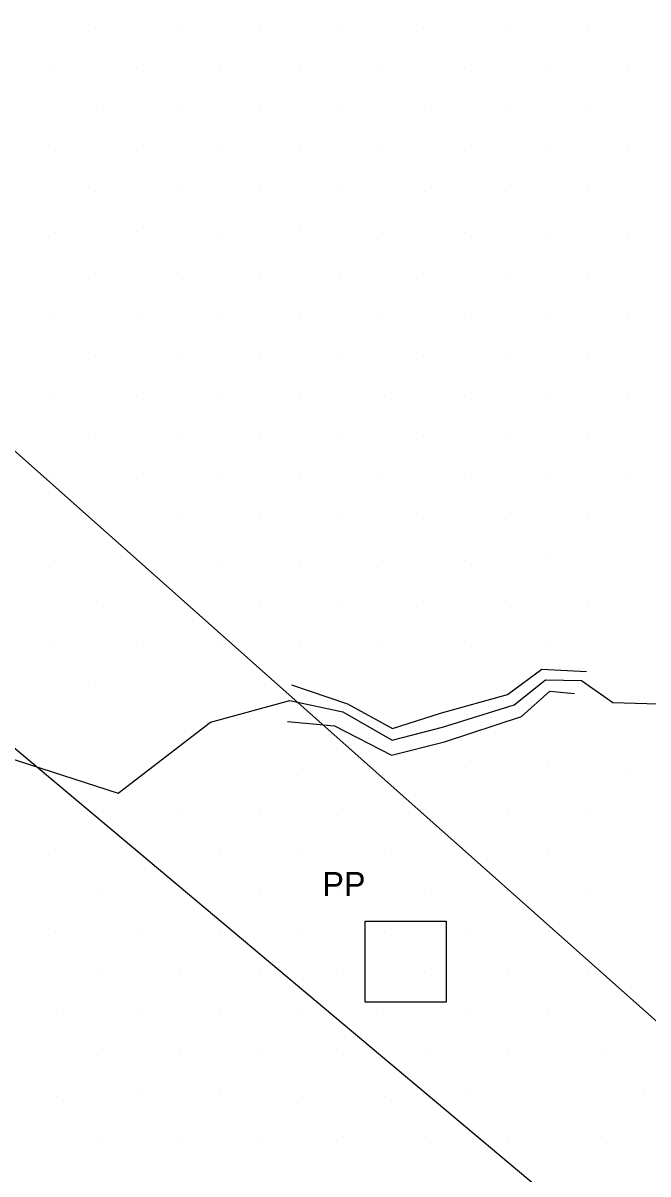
# Model space of a CAD drawing. Extents: x 1602514 to 1609837, y 863887 to 871157.
# Drawn here: x 1605875.4 to 1606037.2, y 865648.6 to 865946.5 of the extents above; entities that cross this region are included whole.
import ezdxf

# ---------------------------------------------------------------- set-up
doc = ezdxf.new("R2010")
doc.units = 0
for name, color, linetype in [('Survey-Flow line', 7, 'Continuous'), ('Survey-Ridge Lines', 7, 'Continuous'), ('Survey-Spot dirt', 7, 'Continuous'), ('Survey-Vegetation trees', 7, 'Continuous'), ('Utility-Pole', 7, 'Continuous')]:
    doc.layers.add(name, color=color, linetype=linetype)

msp = doc.modelspace()

# ---------------------------------------------------------------- linework, layer by layer
at = {"layer": 'Survey-Flow line'}
msp.add_lwpolyline([(1605848.49, 865763.84), (1605900.04, 865747.19), (1605923.92, 865765.54), (1605944.49, 865771.2), (1605958.18, 865768.23), (1605970.97, 865760.86), (1605983.97, 865764.27), (1606002.54, 865770.02), (1606010.68, 865776.54), (1606020.01, 865776.31), (1606028.09, 865770.67), (1606039.82, 865770.29), (1606046.36, 865775.1)], dxfattribs=at)
msp.add_lwpolyline([(1605848.49, 865763.84), (1605900.04, 865747.19), (1605923.92, 865765.54), (1605944.49, 865771.2), (1605958.18, 865768.23), (1605970.97, 865760.86), (1605983.97, 865764.27), (1606002.54, 865770.02), (1606010.68, 865776.54), (1606020.01, 865776.31), (1606028.09, 865770.67), (1606039.82, 865770.29), (1606046.36, 865775.1)], dxfattribs=at)
at = {"layer": 'Survey-Ridge Lines'}
for points in [[(1605944.93, 865775.24), (1605959.43, 865770.33), (1605971.08, 865763.91), (1605983.46, 865767.87), (1606000.81, 865772.76), (1606009.7, 865779.26), (1606021.32, 865778.64)], [(1605944.93, 865775.24), (1605959.43, 865770.33), (1605971.08, 865763.91), (1605983.46, 865767.87), (1606000.81, 865772.76), (1606009.7, 865779.26), (1606021.32, 865778.64)], [(1605943.9, 865765.71), (1605956.05, 865764.65), (1605970.83, 865757.05), (1605984.51, 865760.46), (1606004.41, 865767.05), (1606011.76, 865773.54), (1606018.16, 865772.99)], [(1605943.9, 865765.71), (1605956.05, 865764.65), (1605970.83, 865757.05), (1605984.51, 865760.46), (1606004.41, 865767.05), (1606011.76, 865773.54), (1606018.16, 865772.99)]]:
    msp.add_lwpolyline(points, dxfattribs=at)
at = {"layer": 'Survey-Spot dirt'}
for p, q in [((1605894.17, 865945.42), (1605894.17, 865945.42)), ((1605894.17, 865945.42), (1605894.17, 865945.42)), ((1605915.59, 865945.44), (1605915.59, 865945.44)), ((1605915.59, 865945.44), (1605915.59, 865945.44)), ((1605936.68, 865945.31), (1605936.68, 865945.31)), ((1605936.68, 865945.31), (1605936.68, 865945.31)), ((1605957.96, 865945.34), (1605957.96, 865945.34)), ((1605957.96, 865945.34), (1605957.96, 865945.34)), ((1605979.14, 865945.38), (1605979.14, 865945.38)), ((1605979.14, 865945.38), (1605979.14, 865945.38)), ((1606000.36, 865945.36), (1606000.36, 865945.36)), ((1606000.36, 865945.36), (1606000.36, 865945.36)), ((1606021.5, 865945.42), (1606021.5, 865945.42)), ((1606021.5, 865945.42), (1606021.5, 865945.42)), ((1605883.65, 865934.93), (1605883.65, 865934.93)), ((1605883.65, 865934.93), (1605883.65, 865934.93)), ((1605904.91, 865934.8), (1605904.91, 865934.8)), ((1605904.91, 865934.8), (1605904.91, 865934.8)), ((1605926.18, 865934.78), (1605926.18, 865934.78)), ((1605926.18, 865934.78), (1605926.18, 865934.78)), ((1605947.32, 865934.77), (1605947.32, 865934.77)), ((1605947.32, 865934.77), (1605947.32, 865934.77)), ((1605968.31, 865934.88), (1605968.31, 865934.88)), ((1605968.31, 865934.88), (1605968.31, 865934.88)), ((1605989.79, 865934.99), (1605989.79, 865934.99)), ((1605989.79, 865934.99), (1605989.79, 865934.99)), ((1606010.9, 865934.86), (1606010.9, 865934.86)), ((1606010.9, 865934.86), (1606010.9, 865934.86)), ((1606032.27, 865934.8), (1606032.27, 865934.8)), ((1606032.27, 865934.8), (1606032.27, 865934.8)), ((1605894.35, 865924.24), (1605894.35, 865924.24)), ((1605894.35, 865924.24), (1605894.35, 865924.24)), ((1605915.61, 865924.18), (1605915.61, 865924.18)), ((1605915.61, 865924.18), (1605915.61, 865924.18)), ((1605936.69, 865924.16), (1605936.69, 865924.16)), ((1605936.69, 865924.16), (1605936.69, 865924.16)), ((1605957.97, 865924.07), (1605957.97, 865924.07)), ((1605957.97, 865924.07), (1605957.97, 865924.07)), ((1605979.3, 865924.12), (1605979.3, 865924.12)), ((1605979.3, 865924.12), (1605979.3, 865924.12)), ((1606000.38, 865924.17), (1606000.38, 865924.17)), ((1606000.38, 865924.17), (1606000.38, 865924.17)), ((1606021.36, 865924.25), (1606021.36, 865924.25)), ((1606021.36, 865924.25), (1606021.36, 865924.25)), ((1605904.88, 865913.61), (1605904.88, 865913.61)), ((1605904.88, 865913.61), (1605904.88, 865913.61)), ((1605968.46, 865913.65), (1605968.46, 865913.65)), ((1605968.46, 865913.65), (1605968.46, 865913.65)), ((1605989.73, 865913.59), (1605989.73, 865913.59)), ((1605989.73, 865913.59), (1605989.73, 865913.59)), ((1606010.92, 865913.62), (1606010.92, 865913.62)), ((1606010.92, 865913.62), (1606010.92, 865913.62)), ((1605883.7, 865913.58), (1605883.7, 865913.58)), ((1605883.7, 865913.58), (1605883.7, 865913.58)), ((1605926.06, 865913.57), (1605926.06, 865913.57)), ((1605926.06, 865913.57), (1605926.06, 865913.57)), ((1605947.24, 865913.53), (1605947.24, 865913.53)), ((1605947.24, 865913.53), (1605947.24, 865913.53)), ((1606032.17, 865913.56), (1606032.17, 865913.56)), ((1606032.17, 865913.56), (1606032.17, 865913.56)), ((1605894.18, 865903.05), (1605894.18, 865903.05)), ((1605894.18, 865903.05), (1605894.18, 865903.05)), ((1605915.53, 865903.08), (1605915.53, 865903.08)), ((1605915.53, 865903.08), (1605915.53, 865903.08)), ((1605936.77, 865902.91), (1605936.77, 865902.91)), ((1605936.77, 865902.91), (1605936.77, 865902.91)), ((1605957.89, 865902.95), (1605957.89, 865902.95)), ((1605957.89, 865902.95), (1605957.89, 865902.95)), ((1605979.22, 865902.93), (1605979.22, 865902.93)), ((1605979.22, 865902.93), (1605979.22, 865902.93)), ((1606000.27, 865902.92), (1606000.27, 865902.92)), ((1606000.27, 865902.92), (1606000.27, 865902.92)), ((1606021.46, 865903), (1606021.46, 865903)), ((1606021.46, 865903), (1606021.46, 865903)), ((1605883.7, 865892.28), (1605883.7, 865892.28)), ((1605883.7, 865892.28), (1605883.7, 865892.28)), ((1605904.84, 865892.48), (1605904.84, 865892.48)), ((1605904.84, 865892.48), (1605904.84, 865892.48)), ((1605926.08, 865892.37), (1605926.08, 865892.37)), ((1605926.08, 865892.37), (1605926.08, 865892.37)), ((1605947.24, 865892.5), (1605947.24, 865892.5)), ((1605947.24, 865892.5), (1605947.24, 865892.5)), ((1605968.56, 865892.33), (1605968.56, 865892.33)), ((1605968.56, 865892.33), (1605968.56, 865892.33)), ((1605989.79, 865892.36), (1605989.79, 865892.36)), ((1605989.79, 865892.36), (1605989.79, 865892.36)), ((1606011.02, 865892.28), (1606011.02, 865892.28)), ((1606011.02, 865892.28), (1606011.02, 865892.28)), ((1606032.12, 865892.25), (1606032.12, 865892.25)), ((1606032.12, 865892.25), (1606032.12, 865892.25)), ((1605894.2, 865881.78), (1605894.2, 865881.78)), ((1605894.2, 865881.78), (1605894.2, 865881.78)), ((1605915.4, 865881.86), (1605915.4, 865881.86)), ((1605915.4, 865881.86), (1605915.4, 865881.86)), ((1605936.54, 865881.82), (1605936.54, 865881.82)), ((1605936.54, 865881.82), (1605936.54, 865881.82)), ((1605957.69, 865881.95), (1605957.69, 865881.95)), ((1605957.69, 865881.95), (1605957.69, 865881.95)), ((1605979.15, 865881.8), (1605979.15, 865881.8)), ((1605979.15, 865881.8), (1605979.15, 865881.8)), ((1606000.25, 865881.66), (1606000.25, 865881.66)), ((1606000.25, 865881.66), (1606000.25, 865881.66)), ((1606021.53, 865881.69), (1606021.53, 865881.69)), ((1606021.53, 865881.69), (1606021.53, 865881.69)), ((1605883.65, 865871.22), (1605883.65, 865871.22)), ((1605883.65, 865871.22), (1605883.65, 865871.22)), ((1605905.2, 865870.95), (1605905.2, 865870.95)), ((1605905.2, 865870.95), (1605905.2, 865870.95)), ((1605926.07, 865871.18), (1605926.07, 865871.18)), ((1605926.07, 865871.18), (1605926.07, 865871.18)), ((1605947.23, 865871.13), (1605947.23, 865871.13)), ((1605947.23, 865871.13), (1605947.23, 865871.13)), ((1605968.5, 865871.12), (1605968.5, 865871.12)), ((1605968.5, 865871.12), (1605968.5, 865871.12)), ((1605989.67, 865871.15), (1605989.67, 865871.15)), ((1605989.67, 865871.15), (1605989.67, 865871.15)), ((1606010.92, 865871.2), (1606010.92, 865871.2)), ((1606010.92, 865871.2), (1606010.92, 865871.2)), ((1606032.18, 865871.16), (1606032.18, 865871.16)), ((1606032.18, 865871.16), (1606032.18, 865871.16)), ((1605894.29, 865860.42), (1605894.29, 865860.42)), ((1605894.29, 865860.42), (1605894.29, 865860.42)), ((1605915.35, 865860.71), (1605915.35, 865860.71)), ((1605915.35, 865860.71), (1605915.35, 865860.71)), ((1605936.69, 865860.51), (1605936.69, 865860.51)), ((1605936.69, 865860.51), (1605936.69, 865860.51)), ((1605957.84, 865860.58), (1605957.84, 865860.58)), ((1605957.84, 865860.58), (1605957.84, 865860.58)), ((1605979.05, 865860.57), (1605979.05, 865860.57)), ((1605979.05, 865860.57), (1605979.05, 865860.57)), ((1606000.33, 865860.66), (1606000.33, 865860.66)), ((1606000.33, 865860.66), (1606000.33, 865860.66)), ((1606021.64, 865860.51), (1606021.64, 865860.51)), ((1606021.64, 865860.51), (1606021.64, 865860.51)), ((1605883.68, 865849.92), (1605883.68, 865849.92)), ((1605883.68, 865849.92), (1605883.68, 865849.92)), ((1605904.83, 865849.92), (1605904.83, 865849.92)), ((1605904.83, 865849.92), (1605904.83, 865849.92)), ((1605926.13, 865849.87), (1605926.13, 865849.87)), ((1605926.13, 865849.87), (1605926.13, 865849.87)), ((1605947.25, 865849.98), (1605947.25, 865849.98)), ((1605947.25, 865849.98), (1605947.25, 865849.98)), ((1605968.97, 865849.86), (1605968.97, 865849.86)), ((1605968.97, 865849.86), (1605968.97, 865849.86)), ((1605989.66, 865850.01), (1605989.66, 865850.01)), ((1605989.66, 865850.01), (1605989.66, 865850.01)), ((1606010.98, 865849.88), (1606010.98, 865849.88)), ((1606010.98, 865849.88), (1606010.98, 865849.88)), ((1606032.11, 865849.99), (1606032.11, 865849.99)), ((1606032.11, 865849.99), (1606032.11, 865849.99)), ((1605894.18, 865839.31), (1605894.18, 865839.31)), ((1605894.18, 865839.31), (1605894.18, 865839.31)), ((1605915.48, 865839.25), (1605915.48, 865839.25)), ((1605915.48, 865839.25), (1605915.48, 865839.25)), ((1605936.71, 865839.29), (1605936.71, 865839.29)), ((1605936.71, 865839.29), (1605936.71, 865839.29)), ((1605957.81, 865839.37), (1605957.81, 865839.37)), ((1605957.81, 865839.37), (1605957.81, 865839.37)), ((1605979.05, 865839.41), (1605979.05, 865839.41)), ((1605979.05, 865839.41), (1605979.05, 865839.41)), ((1606000.36, 865839.34), (1606000.36, 865839.34)), ((1606000.36, 865839.34), (1606000.36, 865839.34)), ((1606021.48, 865839.36), (1606021.48, 865839.36)), ((1606021.48, 865839.36), (1606021.48, 865839.36)), ((1605883.54, 865828.59), (1605883.54, 865828.59)), ((1605883.54, 865828.59), (1605883.54, 865828.59)), ((1605904.75, 865828.72), (1605904.75, 865828.72)), ((1605904.75, 865828.72), (1605904.75, 865828.72)), ((1605926.04, 865828.79), (1605926.04, 865828.79)), ((1605926.04, 865828.79), (1605926.04, 865828.79)), ((1605947.29, 865828.69), (1605947.29, 865828.69)), ((1605947.29, 865828.69), (1605947.29, 865828.69)), ((1605968.44, 865828.69), (1605968.44, 865828.69)), ((1605968.44, 865828.69), (1605968.44, 865828.69)), ((1605989.62, 865828.83), (1605989.62, 865828.83)), ((1605989.62, 865828.83), (1605989.62, 865828.83)), ((1606010.99, 865828.83), (1606010.99, 865828.83)), ((1606010.99, 865828.83), (1606010.99, 865828.83)), ((1606031.63, 865828.76), (1606031.63, 865828.76)), ((1606031.63, 865828.76), (1606031.63, 865828.76)), ((1606021.49, 865818.25), (1606021.49, 865818.25)), ((1606021.49, 865818.25), (1606021.49, 865818.25)), ((1605894.3, 865818.09), (1605894.3, 865818.09)), ((1605894.3, 865818.09), (1605894.3, 865818.09)), ((1605915.41, 865818.17), (1605915.41, 865818.17)), ((1605915.41, 865818.17), (1605915.41, 865818.17)), ((1605936.72, 865818.1), (1605936.72, 865818.1)), ((1605936.72, 865818.1), (1605936.72, 865818.1)), ((1605957.87, 865818.15), (1605957.87, 865818.15)), ((1605957.87, 865818.15), (1605957.87, 865818.15)), ((1605979.15, 865818.21), (1605979.15, 865818.21)), ((1605979.15, 865818.21), (1605979.15, 865818.21)), ((1606000.26, 865818.06), (1606000.26, 865818.06)), ((1606000.26, 865818.06), (1606000.26, 865818.06)), ((1605883.62, 865807.48), (1605883.62, 865807.48)), ((1605883.62, 865807.48), (1605883.62, 865807.48)), ((1605904.77, 865807.57), (1605904.77, 865807.57)), ((1605904.77, 865807.57), (1605904.77, 865807.57)), ((1605926.13, 865807.46), (1605926.13, 865807.46)), ((1605926.13, 865807.46), (1605926.13, 865807.46)), ((1605947.14, 865807.39), (1605947.14, 865807.39)), ((1605947.14, 865807.39), (1605947.14, 865807.39)), ((1605968.51, 865807.5), (1605968.51, 865807.5)), ((1605968.51, 865807.5), (1605968.51, 865807.5)), ((1605989.74, 865807.5), (1605989.74, 865807.5)), ((1605989.74, 865807.5), (1605989.74, 865807.5)), ((1606010.95, 865807.64), (1606010.95, 865807.64)), ((1606010.95, 865807.64), (1606010.95, 865807.64)), ((1605894.35, 865796.86), (1605894.35, 865796.86)), ((1605894.35, 865796.86), (1605894.35, 865796.86)), ((1605915.4, 865797), (1605915.4, 865797)), ((1605915.4, 865797), (1605915.4, 865797)), ((1605936.57, 865796.84), (1605936.57, 865796.84)), ((1605936.57, 865796.84), (1605936.57, 865796.84)), ((1605957.84, 865797), (1605957.84, 865797)), ((1605957.84, 865797), (1605957.84, 865797)), ((1605979.04, 865796.89), (1605979.04, 865796.89)), ((1605979.04, 865796.89), (1605979.04, 865796.89)), ((1606000.25, 865796.99), (1606000.25, 865796.99)), ((1606000.25, 865796.99), (1606000.25, 865796.99)), ((1606021.42, 865797.01), (1606021.42, 865797.01)), ((1606021.42, 865797.01), (1606021.42, 865797.01)), ((1605883.6, 865786.4), (1605883.6, 865786.4)), ((1605883.6, 865786.4), (1605883.6, 865786.4)), ((1605904.88, 865786.3), (1605904.88, 865786.3)), ((1605904.88, 865786.3), (1605904.88, 865786.3)), ((1605925.96, 865786.32), (1605925.96, 865786.32)), ((1605925.96, 865786.32), (1605925.96, 865786.32)), ((1605947.2, 865786.42), (1605947.2, 865786.42)), ((1605947.2, 865786.42), (1605947.2, 865786.42)), ((1605968.5, 865786.34), (1605968.5, 865786.34)), ((1605968.5, 865786.34), (1605968.5, 865786.34)), ((1605989.66, 865786.35), (1605989.66, 865786.35)), ((1605989.66, 865786.35), (1605989.66, 865786.35)), ((1606010.96, 865786.31), (1606010.96, 865786.31)), ((1606010.96, 865786.31), (1606010.96, 865786.31)), ((1605894.13, 865775.83), (1605894.13, 865775.83)), ((1605894.13, 865775.83), (1605894.13, 865775.83)), ((1605947.67, 865753.69), (1605947.67, 865753.69)), ((1605947.67, 865753.69), (1605947.67, 865753.69)), ((1605990.02, 865753.75), (1605990.02, 865753.75)), ((1605990.02, 865753.75), (1605990.02, 865753.75)), ((1606011.24, 865753.71), (1606011.24, 865753.71)), ((1606011.24, 865753.71), (1606011.24, 865753.71)), ((1606032.45, 865753.64), (1606032.45, 865753.64)), ((1606032.45, 865753.64), (1606032.45, 865753.64)), ((1605915.69, 865743.12), (1605915.69, 865743.12)), ((1605915.69, 865743.12), (1605915.69, 865743.12)), ((1605936.86, 865743.16), (1605936.86, 865743.16)), ((1605936.86, 865743.16), (1605936.86, 865743.16)), ((1605958.19, 865743.12), (1605958.19, 865743.12)), ((1605958.19, 865743.12), (1605958.19, 865743.12)), ((1605979.51, 865743.07), (1605979.51, 865743.07)), ((1605979.51, 865743.07), (1605979.51, 865743.07)), ((1606000.74, 865742.96), (1606000.74, 865742.96)), ((1606000.74, 865742.96), (1606000.74, 865742.96)), ((1606022, 865743.05), (1606022, 865743.05)), ((1606022, 865743.05), (1606022, 865743.05)), ((1605883.93, 865732.61), (1605883.93, 865732.61)), ((1605883.93, 865732.61), (1605883.93, 865732.61)), ((1605905.14, 865732.46), (1605905.14, 865732.46)), ((1605905.14, 865732.46), (1605905.14, 865732.46)), ((1605926.31, 865732.43), (1605926.31, 865732.43)), ((1605926.31, 865732.43), (1605926.31, 865732.43)), ((1605947.62, 865732.47), (1605947.62, 865732.47)), ((1605947.62, 865732.47), (1605947.62, 865732.47)), ((1605968.89, 865732.45), (1605968.89, 865732.45)), ((1605968.89, 865732.45), (1605968.89, 865732.45)), ((1605990.09, 865732.52), (1605990.09, 865732.52)), ((1605990.09, 865732.52), (1605990.09, 865732.52)), ((1606011.22, 865732.51), (1606011.22, 865732.51)), ((1606011.22, 865732.51), (1606011.22, 865732.51)), ((1605894.73, 865721.73), (1605894.73, 865721.73)), ((1605894.73, 865721.73), (1605894.73, 865721.73)), ((1605915.85, 865721.88), (1605915.85, 865721.88)), ((1605915.85, 865721.88), (1605915.85, 865721.88)), ((1605937.01, 865721.9), (1605937.01, 865721.9)), ((1605937.01, 865721.9), (1605937.01, 865721.9)), ((1605958.23, 865721.75), (1605958.23, 865721.75)), ((1605958.23, 865721.75), (1605958.23, 865721.75)), ((1605979.46, 865721.91), (1605979.46, 865721.91)), ((1605979.46, 865721.91), (1605979.46, 865721.91)), ((1606000.64, 865721.94), (1606000.64, 865721.94)), ((1606000.64, 865721.94), (1606000.64, 865721.94)), ((1606021.93, 865721.78), (1606021.93, 865721.78)), ((1606021.93, 865721.78), (1606021.93, 865721.78)), ((1605883.94, 865711.31), (1605883.94, 865711.31)), ((1605883.94, 865711.31), (1605883.94, 865711.31)), ((1605905.21, 865711.38), (1605905.21, 865711.38)), ((1605905.21, 865711.38), (1605905.21, 865711.38)), ((1605926.47, 865711.2), (1605926.47, 865711.2)), ((1605926.47, 865711.2), (1605926.47, 865711.2)), ((1605947.71, 865711.28), (1605947.71, 865711.28)), ((1605947.71, 865711.28), (1605947.71, 865711.28)), ((1605968.91, 865711.33), (1605968.91, 865711.33)), ((1605968.91, 865711.33), (1605968.91, 865711.33)), ((1605990.04, 865711.22), (1605990.04, 865711.22)), ((1605990.04, 865711.22), (1605990.04, 865711.22)), ((1606011.4, 865711.34), (1606011.4, 865711.34)), ((1606011.4, 865711.34), (1606011.4, 865711.34)), ((1605894.64, 865700.59), (1605894.64, 865700.59)), ((1605894.64, 865700.59), (1605894.64, 865700.59)), ((1605915.84, 865700.61), (1605915.84, 865700.61)), ((1605915.84, 865700.61), (1605915.84, 865700.61)), ((1605936.98, 865700.53), (1605936.98, 865700.53)), ((1605936.98, 865700.53), (1605936.98, 865700.53)), ((1605958.31, 865700.53), (1605958.31, 865700.53)), ((1605958.31, 865700.53), (1605958.31, 865700.53)), ((1605979.41, 865700.75), (1605979.41, 865700.75)), ((1605979.41, 865700.75), (1605979.41, 865700.75)), ((1606000.71, 865700.61), (1606000.71, 865700.61)), ((1606000.71, 865700.61), (1606000.71, 865700.61)), ((1606021.82, 865700.6), (1606021.82, 865700.6)), ((1606021.82, 865700.6), (1606021.82, 865700.6)), ((1605947.58, 865690.17), (1605947.58, 865690.17)), ((1605947.58, 865690.17), (1605947.58, 865690.17)), ((1605968.83, 865690.2), (1605968.83, 865690.2)), ((1605968.83, 865690.2), (1605968.83, 865690.2)), ((1605884.11, 865690.05), (1605884.11, 865690.05)), ((1605884.11, 865690.05), (1605884.11, 865690.05)), ((1605905.32, 865690.1), (1605905.32, 865690.1)), ((1605905.32, 865690.1), (1605905.32, 865690.1)), ((1605926.4, 865690.01), (1605926.4, 865690.01)), ((1605926.4, 865690.01), (1605926.4, 865690.01)), ((1605990.03, 865689.95), (1605990.03, 865689.95)), ((1605990.03, 865689.95), (1605990.03, 865689.95)), ((1606011.34, 865690), (1606011.34, 865690)), ((1606011.34, 865690), (1606011.34, 865690)), ((1606036.1, 865689.78), (1606036.1, 865689.78)), ((1606036.1, 865689.78), (1606036.1, 865689.78)), ((1605894.72, 865679.33), (1605894.72, 865679.33)), ((1605894.72, 865679.33), (1605894.72, 865679.33)), ((1605915.98, 865679.31), (1605915.98, 865679.31)), ((1605915.98, 865679.31), (1605915.98, 865679.31)), ((1605937.06, 865679.57), (1605937.06, 865679.57)), ((1605937.06, 865679.57), (1605937.06, 865679.57)), ((1605958.32, 865679.49), (1605958.32, 865679.49)), ((1605958.32, 865679.49), (1605958.32, 865679.49)), ((1605979.54, 865679.49), (1605979.54, 865679.49)), ((1605979.54, 865679.49), (1605979.54, 865679.49)), ((1606000.74, 865679.37), (1606000.74, 865679.37)), ((1606000.74, 865679.37), (1606000.74, 865679.37)), ((1606025.23, 865679.66), (1606025.23, 865679.66)), ((1606025.23, 865679.66), (1606025.23, 865679.66)), ((1605884, 865668.76), (1605884, 865668.76)), ((1605884, 865668.76), (1605884, 865668.76)), ((1605905.31, 865668.8), (1605905.31, 865668.8)), ((1605905.31, 865668.8), (1605905.31, 865668.8)), ((1605926.36, 865668.9), (1605926.36, 865668.9)), ((1605926.36, 865668.9), (1605926.36, 865668.9)), ((1605947.76, 865668.66), (1605947.76, 865668.66)), ((1605947.76, 865668.66), (1605947.76, 865668.66)), ((1605968.87, 865668.69), (1605968.87, 865668.69)), ((1605968.87, 865668.69), (1605968.87, 865668.69)), ((1605990.14, 865669), (1605990.14, 865669)), ((1605990.14, 865669), (1605990.14, 865669)), ((1606036.11, 865669.13), (1606036.11, 865669.13)), ((1606036.11, 865669.13), (1606036.11, 865669.13)), ((1605894.65, 865658.15), (1605894.65, 865658.15)), ((1605894.65, 865658.15), (1605894.65, 865658.15)), ((1605915.72, 865658.23), (1605915.72, 865658.23)), ((1605915.72, 865658.23), (1605915.72, 865658.23)), ((1605937.12, 865658.24), (1605937.12, 865658.24)), ((1605937.12, 865658.24), (1605937.12, 865658.24)), ((1605958.26, 865658.33), (1605958.26, 865658.33)), ((1605958.26, 865658.33), (1605958.26, 865658.33)), ((1605979.56, 865658.19), (1605979.56, 865658.19)), ((1605979.56, 865658.19), (1605979.56, 865658.19)), ((1606000.7, 865658.17), (1606000.7, 865658.17)), ((1606000.7, 865658.17), (1606000.7, 865658.17)), ((1606025.29, 865658.36), (1606025.29, 865658.36)), ((1606025.29, 865658.36), (1606025.29, 865658.36))]:
    msp.add_line(p, q, dxfattribs=at)
at = {"layer": 'Survey-Vegetation trees'}
for points in [[(1605665.45, 866233.32), (1605801.74, 865994.52), (1605807.84, 865893.89), (1606209.37, 865537.1), (1606668.8, 865151.33), (1606667.28, 865042.31)], [(1605665.45, 866233.32), (1605801.74, 865994.52), (1605807.84, 865893.89), (1606209.37, 865537.1), (1606668.8, 865151.33), (1606667.28, 865042.31)], [(1606615.31, 865062.49), (1606607.69, 865114.33), (1606446.16, 865257.66), (1606056.06, 865605.3), (1605777.2, 865839.35), (1605699.98, 865916.85), (1605718.27, 865794.87), (1605734.27, 865661.45), (1605756.36, 865515.84)], [(1606615.31, 865062.49), (1606607.69, 865114.33), (1606446.16, 865257.66), (1606056.06, 865605.3), (1605777.2, 865839.35), (1605699.98, 865916.85), (1605718.27, 865794.87), (1605734.27, 865661.45), (1605756.36, 865515.84)]]:
    msp.add_lwpolyline(points, dxfattribs=at)
at = {"layer": 'Utility-Pole'}
msp.add_lwpolyline([(1605963.98, 865714.05), (1605984.99, 865714.05), (1605984.99, 865693.04), (1605963.98, 865693.04)], close=True, dxfattribs=at)
msp.add_lwpolyline([(1605963.98, 865714.05), (1605984.99, 865714.05), (1605984.99, 865693.04), (1605963.98, 865693.04)], close=True, dxfattribs=at)

# ---------------------------------------------------------------- texts
msp.add_text('PP', height=6.251, dxfattribs=at).set_placement((1605952.92, 865720.52))
msp.add_text('PP', height=6.251, dxfattribs=at).set_placement((1605952.92, 865720.52))

doc.saveas('drawing.dxf')
